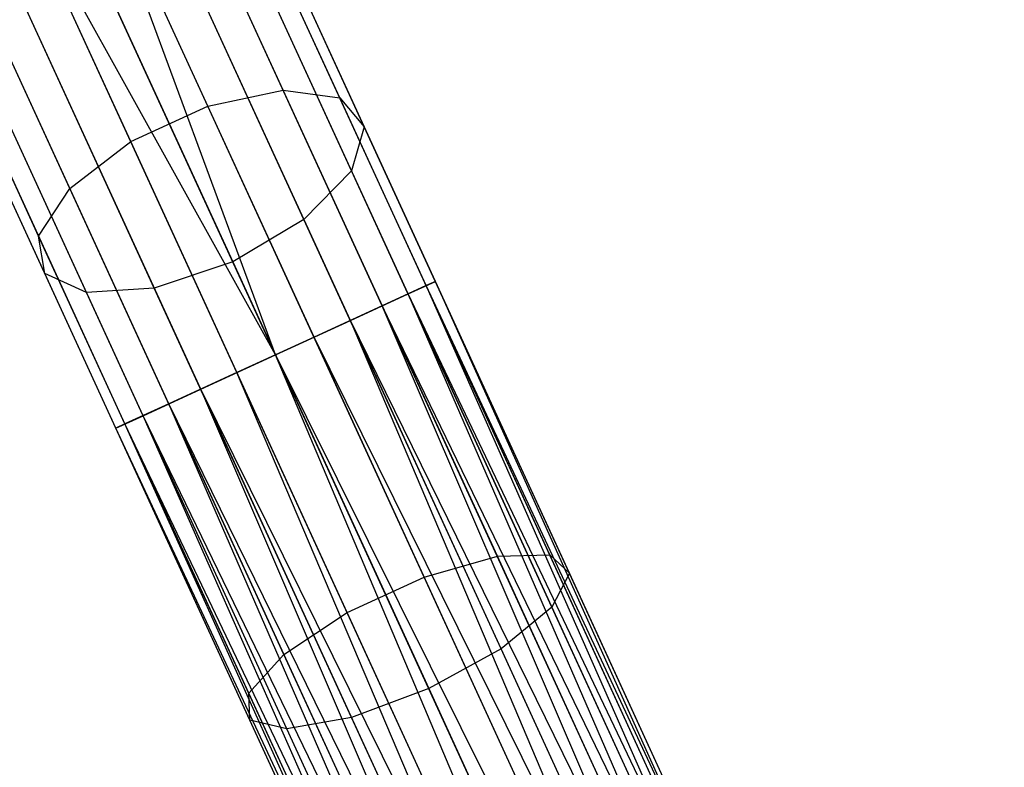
# Model space of a CAD drawing. Extents: x -91 to 91, y -91 to 262.
# Tile 338 of 480: x -30.74 to -25.18, y 61.41 to 65.63. Entities that reach past the tile are written whole.
import ezdxf

# ---------------------------------------------------------------- set-up
doc = ezdxf.new("R2010")
doc.units = 0
doc.header["$LTSCALE"] = 25.4
doc.layers.get('0').update_dxf_attribs({"linetype": 'CONTINUOUS'})

# ---------------------------------------------------------------- blocks, each defined once
blk = doc.blocks.new('ETE0_STL_1')
at = {"color": 0}
for p, q in [((-29.2542, 65.2276, 318.6879), (-30.3779, 67.6736, 317.1275)), ((-29.2542, 65.2276, 318.6879), (-30.3779, 67.6736, 317.1275)), ((-29.6797, 65.1386, 318.8882), (-30.8155, 67.6109, 317.311)), ((-29.6797, 65.1386, 318.8882), (-30.8155, 67.6109, 317.311)), ((-28.9355, 65.1853, 318.3333), (-30.038, 67.5849, 316.8025)), ((-28.9355, 65.1853, 318.3333), (-30.038, 67.5849, 316.8025)), ((-30.1146, 64.9388, 318.8882), (-31.2504, 67.4111, 317.311)), ((-30.1146, 64.9388, 318.8882), (-31.2504, 67.4111, 317.311)), ((-28.7968, 65.0215, 317.9055), (-29.8735, 67.365, 316.4104)), ((-28.7968, 65.0215, 317.9055), (-29.8735, 67.365, 316.4104)), ((-30.4593, 64.6739, 318.6879), (-31.5831, 67.1199, 317.1275)), ((-30.4593, 64.6739, 318.6879), (-31.5831, 67.1199, 317.1275)), ((-28.8697, 64.7736, 317.5025), (-29.9222, 67.0644, 316.0412)), ((-28.8697, 64.7736, 317.5025), (-29.9222, 67.0644, 316.0412)), ((-28.4483, 64.1248, 169.653), (-29.711, 66.8732, 169.879)), ((-28.4483, 64.1248, 169.653), (-29.711, 66.8732, 169.879)), ((-30.6348, 64.4046, 318.3333), (-31.7372, 66.8042, 316.8025)), ((-30.6348, 64.4046, 318.3333), (-31.7372, 66.8042, 316.8025)), ((-28.6954, 64.0113, 169.2591), (-29.9825, 66.8129, 169.4894)), ((-28.6954, 64.0113, 169.2591), (-29.9825, 66.8129, 169.4894)), ((-28.3959, 64.1489, 170.1281), (-29.6291, 66.8332, 170.3488)), ((-28.3959, 64.1489, 170.1281), (-29.6291, 66.8332, 170.3488)), ((-29.1376, 64.4985, 317.2168), (-30.1728, 66.7519, 315.7793)), ((-29.1376, 64.4985, 317.2168), (-30.1728, 66.7519, 315.7793)), ((-28.5501, 64.0781, 170.5757), (-29.7556, 66.7019, 170.7914)), ((-28.5501, 64.0781, 170.5757), (-29.7556, 66.7019, 170.7914)), ((-29.0805, 63.8344, 169.0367), (-30.3814, 66.666, 169.2695)), ((-29.0805, 63.8344, 169.0367), (-30.3814, 66.666, 169.2695)), ((-29.298, 63.7345, 169.0076), (-30.3814, 66.666, 169.2695)), ((-29.298, 63.7345, 169.0076), (-30.3814, 66.666, 169.2695)), ((-30.6009, 64.1926, 317.9055), (-31.6776, 66.5362, 316.4104)), ((-30.6009, 64.1926, 317.9055), (-31.6776, 66.5362, 316.4104)), ((-29.298, 63.7345, 169.0076), (-30.8164, 66.4662, 169.2695)), ((-29.298, 63.7345, 169.0076), (-30.8164, 66.4662, 169.2695)), ((-29.5155, 63.6346, 169.0367), (-30.8164, 66.4662, 169.2695)), ((-29.5155, 63.6346, 169.0367), (-30.8164, 66.4662, 169.2695)), ((-30.5681, 66.4991, 315.6848), (-29.5391, 64.2592, 317.1137)), ((-30.5681, 66.4991, 315.6848), (-29.5391, 64.2592, 317.1137)), ((-28.8757, 63.9285, 170.8931), (-30.0614, 66.5095, 171.1053)), ((-28.8757, 63.9285, 170.8931), (-30.0614, 66.5095, 171.1053)), ((-30.3654, 64.0865, 317.5025), (-31.4178, 66.3773, 316.0412)), ((-30.3654, 64.0865, 317.5025), (-31.4178, 66.3773, 316.0412)), ((-29.9822, 64.1105, 317.2168), (-31.0174, 66.3639, 315.7793)), ((-29.9822, 64.1105, 317.2168), (-31.0174, 66.3639, 315.7793)), ((-29.298, 63.7345, 171.0076), (-30.4766, 66.3, 171.2186)), ((-29.298, 63.7345, 171.0076), (-30.4766, 66.3, 171.2186)), ((-29.9006, 63.4577, 169.2591), (-31.1877, 66.2592, 169.4894)), ((-29.9006, 63.4577, 169.2591), (-31.1877, 66.2592, 169.4894)), ((-30.1476, 63.3442, 169.653), (-31.4103, 66.0926, 169.879)), ((-30.1476, 63.3442, 169.653), (-31.4103, 66.0926, 169.879)), ((-29.7203, 63.5405, 170.8931), (-30.906, 66.1214, 171.1053)), ((-29.7203, 63.5405, 170.8931), (-30.906, 66.1214, 171.1053)), ((-30.2001, 63.3201, 170.1281), (-31.4333, 66.0043, 170.3488)), ((-30.2001, 63.3201, 170.1281), (-31.4333, 66.0043, 170.3488)), ((-30.0458, 63.3909, 170.5757), (-31.2513, 66.0147, 170.7914)), ((-30.0458, 63.3909, 170.5757), (-31.2513, 66.0147, 170.7914)), ((-29.6797, 65.1386, 318.8882), (-29.2542, 65.2276, 318.6879)), ((-29.6797, 65.1386, 318.8882), (-29.2542, 65.2276, 318.6879)), ((-29.2542, 65.2276, 318.6879), (-28.9355, 65.1853, 318.3333)), ((-28.0456, 62.597, 319.8282), (-29.2542, 65.2276, 318.6879)), ((-28.0456, 62.597, 319.8282), (-29.2542, 65.2276, 318.6879)), ((-29.2542, 65.2276, 318.6879), (-28.9355, 65.1853, 318.3333)), ((-28.9355, 65.1853, 318.3333), (-28.7968, 65.0215, 317.9055)), ((-27.7499, 62.6047, 319.4519), (-28.9355, 65.1853, 318.3333)), ((-27.7499, 62.6047, 319.4519), (-28.9355, 65.1853, 318.3333)), ((-28.9355, 65.1853, 318.3333), (-28.7968, 65.0215, 317.9055)), ((-30.1146, 64.9388, 318.8882), (-29.6797, 65.1386, 318.8882)), ((-30.1146, 64.9388, 318.8882), (-29.6797, 65.1386, 318.8882)), ((-28.4582, 62.4798, 320.0407), (-29.6797, 65.1386, 318.8882)), ((-28.4582, 62.4798, 320.0407), (-29.6797, 65.1386, 318.8882)), ((-28.7968, 65.0215, 317.9055), (-28.8697, 64.7736, 317.5025)), ((-28.7968, 65.0215, 317.9055), (-28.8697, 64.7736, 317.5025)), ((-27.6389, 62.5011, 318.998), (-28.7968, 65.0215, 317.9055)), ((-27.6389, 62.5011, 318.998), (-28.7968, 65.0215, 317.9055)), ((-30.4593, 64.6739, 318.6879), (-30.1146, 64.9388, 318.8882)), ((-30.4593, 64.6739, 318.6879), (-30.1146, 64.9388, 318.8882)), ((-28.8931, 62.28, 320.0407), (-30.1146, 64.9388, 318.8882)), ((-28.8931, 62.28, 320.0407), (-30.1146, 64.9388, 318.8882)), ((-28.8697, 64.7736, 317.5025), (-29.1376, 64.4985, 317.2168)), ((-28.8697, 64.7736, 317.5025), (-29.1376, 64.4985, 317.2168)), ((-27.7378, 62.31, 318.5705), (-28.8697, 64.7736, 317.5025)), ((-27.7378, 62.31, 318.5705), (-28.8697, 64.7736, 317.5025)), ((-30.6348, 64.4046, 318.3333), (-30.4593, 64.6739, 318.6879)), ((-30.6348, 64.4046, 318.3333), (-30.4593, 64.6739, 318.6879)), ((-29.2508, 62.0433, 319.8282), (-30.4593, 64.6739, 318.6879)), ((-29.2508, 62.0433, 319.8282), (-30.4593, 64.6739, 318.6879)), ((-29.1376, 64.4985, 317.2168), (-29.5391, 64.2592, 317.1137)), ((-29.1376, 64.4985, 317.2168), (-29.5391, 64.2592, 317.1137)), ((-28.0242, 62.0751, 318.2673), (-29.1376, 64.4985, 317.2168)), ((-28.0242, 62.0751, 318.2673), (-29.1376, 64.4985, 317.2168)), ((-30.6009, 64.1926, 317.9055), (-30.6348, 64.4046, 318.3333)), ((-29.4492, 61.824, 319.4519), (-30.6348, 64.4046, 318.3333)), ((-30.6009, 64.1926, 317.9055), (-30.6348, 64.4046, 318.3333)), ((-29.4492, 61.824, 319.4519), (-30.6348, 64.4046, 318.3333)), ((-29.5391, 64.2592, 317.1137), (-29.9822, 64.1105, 317.2168)), ((-29.5391, 64.2592, 317.1137), (-29.9822, 64.1105, 317.2168)), ((-29.5391, 64.2592, 317.1137), (-28.4324, 61.8503, 318.1579)), ((-29.5391, 64.2592, 317.1137), (-28.4324, 61.8503, 318.1579)), ((-30.3654, 64.0865, 317.5025), (-30.6009, 64.1926, 317.9055)), ((-29.443, 61.6722, 318.998), (-30.6009, 64.1926, 317.9055)), ((-30.3654, 64.0865, 317.5025), (-30.6009, 64.1926, 317.9055)), ((-29.443, 61.6722, 318.998), (-30.6009, 64.1926, 317.9055)), ((-28.5501, 64.0781, 170.5757), (-28.3959, 64.1489, 170.1281)), ((-28.5501, 64.0781, 170.5757), (-28.3959, 64.1489, 170.1281)), ((-28.3959, 64.1489, 170.1281), (-28.4483, 64.1248, 169.653)), ((-28.3959, 64.1489, 170.1281), (-28.4483, 64.1248, 169.653)), ((-25.2372, 57.1352, 170.3622), (-28.3959, 64.1489, 170.1281)), ((-25.1848, 57.1593, 170.1281), (-28.3959, 64.1489, 170.1281)), ((-25.2372, 57.1352, 170.3622), (-28.3959, 64.1489, 170.1281)), ((-25.1848, 57.1593, 170.1281), (-28.3959, 64.1489, 170.1281)), ((-25.1848, 57.1593, 169.8871), (-28.3959, 64.1489, 170.1281)), ((-25.1848, 57.1593, 169.8871), (-28.3959, 64.1489, 170.1281)), ((-29.9822, 64.1105, 317.2168), (-30.3654, 64.0865, 317.5025)), ((-29.9822, 64.1105, 317.2168), (-30.3654, 64.0865, 317.5025)), ((-29.2335, 61.6228, 318.5705), (-30.3654, 64.0865, 317.5025)), ((-29.2335, 61.6228, 318.5705), (-30.3654, 64.0865, 317.5025)), ((-28.8688, 61.6871, 318.2673), (-29.9822, 64.1105, 317.2168)), ((-28.8688, 61.6871, 318.2673), (-29.9822, 64.1105, 317.2168)), ((-28.8757, 63.9285, 170.8931), (-28.5501, 64.0781, 170.5757)), ((-28.8757, 63.9285, 170.8931), (-28.5501, 64.0781, 170.5757)), ((-28.4483, 64.1248, 169.653), (-28.6954, 64.0113, 169.2591)), ((-28.4483, 64.1248, 169.653), (-28.6954, 64.0113, 169.2591)), ((-25.4842, 57.0217, 170.7561), (-28.5501, 64.0781, 170.5757)), ((-25.339, 57.0885, 170.5757), (-28.5501, 64.0781, 170.5757)), ((-25.4842, 57.0217, 170.7561), (-28.5501, 64.0781, 170.5757)), ((-25.339, 57.0885, 170.5757), (-28.5501, 64.0781, 170.5757)), ((-25.2372, 57.1352, 170.3622), (-28.5501, 64.0781, 170.5757)), ((-25.2372, 57.1352, 170.3622), (-28.5501, 64.0781, 170.5757)), ((-25.1848, 57.1593, 169.8871), (-28.4483, 64.1248, 169.653)), ((-25.2372, 57.1352, 169.653), (-28.4483, 64.1248, 169.653)), ((-25.1848, 57.1593, 169.8871), (-28.4483, 64.1248, 169.653)), ((-25.2372, 57.1352, 169.653), (-28.4483, 64.1248, 169.653)), ((-25.339, 57.0885, 169.4395), (-28.4483, 64.1248, 169.653)), ((-25.339, 57.0885, 169.4395), (-28.4483, 64.1248, 169.653)), ((-28.6954, 64.0113, 169.2591), (-29.0805, 63.8344, 169.0367)), ((-28.6954, 64.0113, 169.2591), (-29.0805, 63.8344, 169.0367)), ((-25.339, 57.0885, 169.4395), (-28.6954, 64.0113, 169.2591)), ((-25.4842, 57.0217, 169.2591), (-28.6954, 64.0113, 169.2591)), ((-25.339, 57.0885, 169.4395), (-28.6954, 64.0113, 169.2591)), ((-25.4842, 57.0217, 169.2591), (-28.6954, 64.0113, 169.2591)), ((-25.6645, 56.9389, 169.1222), (-28.6954, 64.0113, 169.2591)), ((-25.6645, 56.9389, 169.1222), (-28.6954, 64.0113, 169.2591)), ((-29.298, 63.7345, 171.0076), (-28.8757, 63.9285, 170.8931)), ((-29.298, 63.7345, 171.0076), (-28.8757, 63.9285, 170.8931)), ((-25.8694, 56.8448, 170.9785), (-28.8757, 63.9285, 170.8931)), ((-25.6645, 56.9389, 170.8931), (-28.8757, 63.9285, 170.8931)), ((-25.8694, 56.8448, 170.9785), (-28.8757, 63.9285, 170.8931)), ((-25.6645, 56.9389, 170.8931), (-28.8757, 63.9285, 170.8931)), ((-25.4842, 57.0217, 170.7561), (-28.8757, 63.9285, 170.8931)), ((-25.4842, 57.0217, 170.7561), (-28.8757, 63.9285, 170.8931)), ((-29.0805, 63.8344, 169.0367), (-29.298, 63.7345, 169.0076)), ((-29.0805, 63.8344, 169.0367), (-29.298, 63.7345, 169.0076)), ((-25.6645, 56.9389, 169.1222), (-29.0805, 63.8344, 169.0367)), ((-25.6645, 56.9389, 169.1222), (-29.0805, 63.8344, 169.0367)), ((-25.8694, 56.8448, 169.0367), (-29.0805, 63.8344, 169.0367)), ((-25.8694, 56.8448, 169.0367), (-29.0805, 63.8344, 169.0367)), ((-29.7203, 63.5405, 170.8931), (-29.298, 63.7345, 171.0076)), ((-29.7203, 63.5405, 170.8931), (-29.298, 63.7345, 171.0076)), ((-29.298, 63.7345, 169.0076), (-29.5155, 63.6346, 169.0367)), ((-29.298, 63.7345, 169.0076), (-29.5155, 63.6346, 169.0367)), ((-29.298, 63.7345, 171.0076), (-25.8694, 56.8448, 170.9785)), ((-26.0868, 56.7449, 169.0076), (-29.298, 63.7345, 169.0076)), ((-26.0868, 56.7449, 169.0076), (-29.298, 63.7345, 169.0076)), ((-26.3043, 56.645, 170.9785), (-29.298, 63.7345, 171.0076)), ((-26.3043, 56.645, 170.9785), (-29.298, 63.7345, 171.0076)), ((-26.0868, 56.7449, 171.0076), (-29.298, 63.7345, 171.0076)), ((-26.0868, 56.7449, 171.0076), (-29.298, 63.7345, 171.0076)), ((-29.298, 63.7345, 171.0076), (-25.8694, 56.8448, 170.9785)), ((-29.5155, 63.6346, 169.0367), (-29.9006, 63.4577, 169.2591)), ((-29.5155, 63.6346, 169.0367), (-29.9006, 63.4577, 169.2591)), ((-26.3043, 56.645, 169.0367), (-29.5155, 63.6346, 169.0367)), ((-26.3043, 56.645, 169.0367), (-29.5155, 63.6346, 169.0367)), ((-26.5091, 56.5509, 169.1222), (-29.5155, 63.6346, 169.0367)), ((-26.5091, 56.5509, 169.1222), (-29.5155, 63.6346, 169.0367)), ((-30.0458, 63.3909, 170.5757), (-29.7203, 63.5405, 170.8931)), ((-30.0458, 63.3909, 170.5757), (-29.7203, 63.5405, 170.8931)), ((-26.6894, 56.4681, 170.7561), (-29.7203, 63.5405, 170.8931)), ((-26.5091, 56.5509, 170.8931), (-29.7203, 63.5405, 170.8931)), ((-26.6894, 56.4681, 170.7561), (-29.7203, 63.5405, 170.8931)), ((-26.5091, 56.5509, 170.8931), (-29.7203, 63.5405, 170.8931)), ((-26.3043, 56.645, 170.9785), (-29.7203, 63.5405, 170.8931)), ((-26.3043, 56.645, 170.9785), (-29.7203, 63.5405, 170.8931)), ((-29.9006, 63.4577, 169.2591), (-30.1476, 63.3442, 169.653)), ((-29.9006, 63.4577, 169.2591), (-30.1476, 63.3442, 169.653)), ((-26.5091, 56.5509, 169.1222), (-29.9006, 63.4577, 169.2591)), ((-26.6894, 56.4681, 169.2591), (-29.9006, 63.4577, 169.2591)), ((-26.5091, 56.5509, 169.1222), (-29.9006, 63.4577, 169.2591)), ((-26.6894, 56.4681, 169.2591), (-29.9006, 63.4577, 169.2591)), ((-26.8347, 56.4013, 169.4395), (-29.9006, 63.4577, 169.2591)), ((-26.8347, 56.4013, 169.4395), (-29.9006, 63.4577, 169.2591)), ((-30.2001, 63.3201, 170.1281), (-30.0458, 63.3909, 170.5757)), ((-30.2001, 63.3201, 170.1281), (-30.0458, 63.3909, 170.5757)), ((-26.9365, 56.3546, 170.3622), (-30.0458, 63.3909, 170.5757)), ((-26.8347, 56.4013, 170.5757), (-30.0458, 63.3909, 170.5757)), ((-26.9365, 56.3546, 170.3622), (-30.0458, 63.3909, 170.5757)), ((-26.8347, 56.4013, 170.5757), (-30.0458, 63.3909, 170.5757)), ((-26.6894, 56.4681, 170.7561), (-30.0458, 63.3909, 170.5757)), ((-26.6894, 56.4681, 170.7561), (-30.0458, 63.3909, 170.5757)), ((-30.1476, 63.3442, 169.653), (-30.2001, 63.3201, 170.1281)), ((-30.1476, 63.3442, 169.653), (-30.2001, 63.3201, 170.1281)), ((-26.9889, 56.3305, 169.8871), (-30.2001, 63.3201, 170.1281)), ((-26.9889, 56.3305, 169.8871), (-30.2001, 63.3201, 170.1281)), ((-26.9889, 56.3305, 170.1281), (-30.2001, 63.3201, 170.1281)), ((-26.9889, 56.3305, 170.1281), (-30.2001, 63.3201, 170.1281)), ((-26.9365, 56.3546, 170.3622), (-30.2001, 63.3201, 170.1281)), ((-26.9365, 56.3546, 170.3622), (-30.2001, 63.3201, 170.1281)), ((-26.8347, 56.4013, 169.4395), (-30.1476, 63.3442, 169.653)), ((-26.9365, 56.3546, 169.653), (-30.1476, 63.3442, 169.653)), ((-26.8347, 56.4013, 169.4395), (-30.1476, 63.3442, 169.653)), ((-26.9365, 56.3546, 169.653), (-30.1476, 63.3442, 169.653)), ((-26.9889, 56.3305, 169.8871), (-30.1476, 63.3442, 169.653)), ((-26.9889, 56.3305, 169.8871), (-30.1476, 63.3442, 169.653)), ((-28.4582, 62.4798, 320.0407), (-28.0456, 62.597, 319.8282)), ((-28.4582, 62.4798, 320.0407), (-28.0456, 62.597, 319.8282)), ((-28.0456, 62.597, 319.8282), (-27.7499, 62.6047, 319.4519)), ((-28.0456, 62.597, 319.8282), (-27.7499, 62.6047, 319.4519)), ((-26.7795, 59.8411, 320.5228), (-28.0456, 62.597, 319.8282)), ((-26.7795, 59.8411, 320.5228), (-28.0456, 62.597, 319.8282)), ((-27.7499, 62.6047, 319.4519), (-27.6389, 62.5011, 318.998)), ((-26.5079, 59.9011, 320.1334), (-27.7499, 62.6047, 319.4519)), ((-26.5079, 59.9011, 320.1334), (-27.7499, 62.6047, 319.4519)), ((-27.7499, 62.6047, 319.4519), (-27.6389, 62.5011, 318.998)), ((-28.8931, 62.28, 320.0407), (-28.4582, 62.4798, 320.0407)), ((-28.8931, 62.28, 320.0407), (-28.4582, 62.4798, 320.0407)), ((-27.1785, 59.6944, 320.7428), (-28.4582, 62.4798, 320.0407)), ((-27.1785, 59.6944, 320.7428), (-28.4582, 62.4798, 320.0407)), ((-27.6389, 62.5011, 318.998), (-27.7378, 62.31, 318.5705)), ((-27.6389, 62.5011, 318.998), (-27.7378, 62.31, 318.5705)), ((-26.4258, 59.8606, 319.6635), (-27.6389, 62.5011, 318.998)), ((-26.4258, 59.8606, 319.6635), (-27.6389, 62.5011, 318.998)), ((-27.7378, 62.31, 318.5705), (-28.0242, 62.0751, 318.2673)), ((-27.7378, 62.31, 318.5705), (-28.0242, 62.0751, 318.2673)), ((-26.5521, 59.7289, 319.2211), (-27.7378, 62.31, 318.5705)), ((-26.5521, 59.7289, 319.2211), (-27.7378, 62.31, 318.5705)), ((-29.2508, 62.0433, 319.8282), (-28.8931, 62.28, 320.0407)), ((-29.2508, 62.0433, 319.8282), (-28.8931, 62.28, 320.0407)), ((-27.6134, 59.4946, 320.7428), (-28.8931, 62.28, 320.0407)), ((-27.6134, 59.4946, 320.7428), (-28.8931, 62.28, 320.0407)), ((-28.0242, 62.0751, 318.2673), (-28.4324, 61.8503, 318.1579)), ((-28.0242, 62.0751, 318.2673), (-28.4324, 61.8503, 318.1579)), ((-26.8578, 59.5362, 318.9072), (-28.0242, 62.0751, 318.2673)), ((-26.8578, 59.5362, 318.9072), (-28.0242, 62.0751, 318.2673)), ((-29.4492, 61.824, 319.4519), (-29.2508, 62.0433, 319.8282)), ((-29.4492, 61.824, 319.4519), (-29.2508, 62.0433, 319.8282)), ((-27.9847, 59.2874, 320.5228), (-29.2508, 62.0433, 319.8282)), ((-27.9847, 59.2874, 320.5228), (-29.2508, 62.0433, 319.8282)), ((-29.443, 61.6722, 318.998), (-29.4492, 61.824, 319.4519)), ((-28.2071, 59.1204, 320.1334), (-29.4492, 61.824, 319.4519)), ((-29.443, 61.6722, 318.998), (-29.4492, 61.824, 319.4519)), ((-28.2071, 59.1204, 320.1334), (-29.4492, 61.824, 319.4519)), ((-28.4324, 61.8503, 318.1579), (-28.8688, 61.6871, 318.2673)), ((-28.4324, 61.8503, 318.1579), (-28.8688, 61.6871, 318.2673)), ((-28.4324, 61.8503, 318.1579), (-27.2729, 59.3266, 318.794)), ((-28.4324, 61.8503, 318.1579), (-27.2729, 59.3266, 318.794)), ((-28.8688, 61.6871, 318.2673), (-29.2335, 61.6228, 318.5705)), ((-28.8688, 61.6871, 318.2673), (-29.2335, 61.6228, 318.5705)), ((-27.7024, 59.1482, 318.9072), (-28.8688, 61.6871, 318.2673)), ((-27.7024, 59.1482, 318.9072), (-28.8688, 61.6871, 318.2673)), ((-29.2335, 61.6228, 318.5705), (-29.443, 61.6722, 318.998)), ((-28.2299, 59.0317, 319.6635), (-29.443, 61.6722, 318.998)), ((-29.2335, 61.6228, 318.5705), (-29.443, 61.6722, 318.998)), ((-28.2299, 59.0317, 319.6635), (-29.443, 61.6722, 318.998)), ((-28.0477, 59.0418, 319.2211), (-29.2335, 61.6228, 318.5705)), ((-28.0477, 59.0418, 319.2211), (-29.2335, 61.6228, 318.5705))]:
    blk.add_line(p, q, dxfattribs=at)

msp = doc.modelspace()

# ---------------------------------------------------------------- block references
at = {"color": 253}
msp.add_blockref('ETE0_STL_1', (0, 0), dxfattribs=at)

doc.saveas('drawing.dxf')
